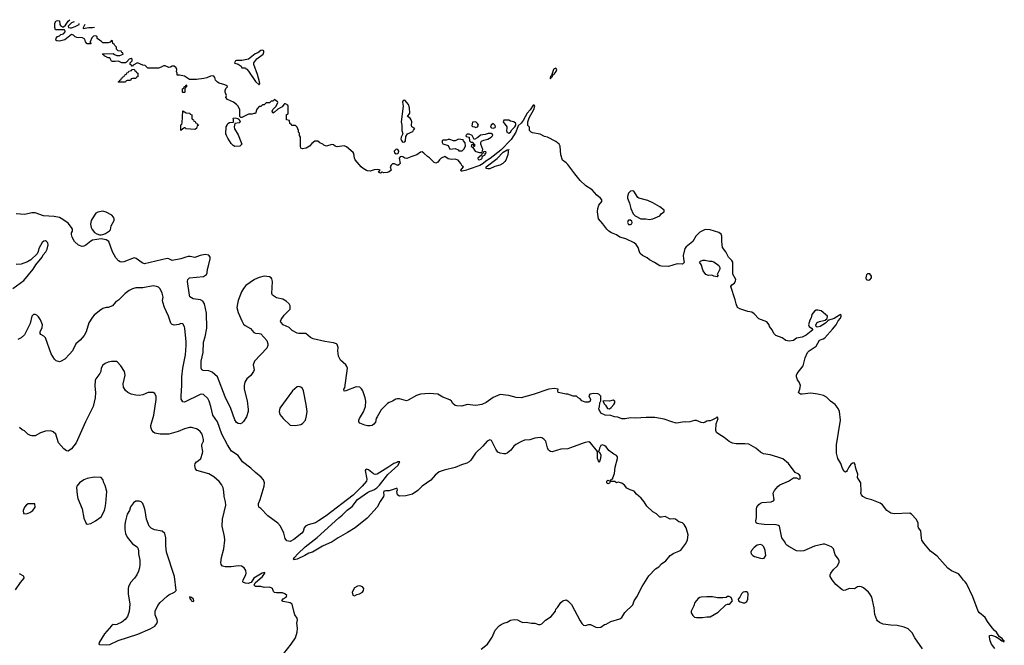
# Model space of a CAD drawing. Header units: inches. Extents: x 1678809 to 1859548, y 384609 to 522868.
# Tile 386 of 386: x 1845992 to 1857339, y 470817 to 478025. Entities that reach past the tile are written whole.
import ezdxf

# ---------------------------------------------------------------- set-up
doc = ezdxf.new("R2010")
doc.units = ezdxf.units.IN
doc.header["$MEASUREMENT"] = 0
doc.layers.add('B8447', color=7, linetype='Continuous')
doc.layers.add('B8457', color=7, linetype='Continuous')

msp = doc.modelspace()

# ---------------------------------------------------------------- linework, layer by layer
at = {"layer": 'B8447', "color": 5}
for points, elevation in [([(1850000, 476284), (1849990, 476286), (1849950, 476312), (1849927, 476330), (1849859, 476410), (1849850, 476430), (1849843, 476483), (1849835, 476495), (1849759, 476559), (1849731, 476571), (1849650, 476562), (1849629, 476570), (1849610, 476584), (1849590, 476589), (1849529, 476569), (1849498, 476578), (1849486, 476590), (1849450, 476606), (1849427, 476627), (1849393, 476627), (1849360, 476600), (1849331, 476569), (1849295, 476545), (1849250, 476538), (1849230, 476546), (1849226, 476570), (1849226, 476670), (1849218, 476690), (1849216, 476716), (1849206, 476730), (1849206, 476750), (1849190, 476786), (1849170, 476806), (1849130, 476806), (1849122, 476822), (1849106, 476830), (1849102, 476862), (1849066, 476870), (1849068, 476932), (1849082, 476938), (1849086, 476950), (1849086, 477030), (1849082, 477042), (1849056, 477056), (1849044, 477056), (1849034, 477050), (1849017, 477023), (1848965, 476995), (1848930, 476958), (1848910, 476948), (1848902, 476970), (1848909, 476991), (1848948, 477030), (1848966, 477070), (1848962, 477082), (1848950, 477086), (1848930, 477106), (1848910, 477086), (1848890, 477086), (1848872, 477068), (1848833, 477067), (1848810, 477046), (1848790, 477046), (1848770, 477026), (1848750, 477026), (1848724, 476996), (1848710, 476946), (1848690, 476946), (1848670, 476938), (1848630, 476938), (1848550, 476898), (1848540, 476900), (1848528, 476908), (1848528, 476988), (1848509, 477030), (1848490, 477049), (1848454, 477074), (1848386, 477106), (1848369, 477130), (1848375, 477150), (1848358, 477190), (1848358, 477210), (1848367, 477233), (1848386, 477250), (1848382, 477262), (1848356, 477276), (1848290, 477293), (1848270, 477305), (1848250, 477330), (1848240, 477360), (1848230, 477373), (1848210, 477377), (1848190, 477375), (1848150, 477355), (1848114, 477346), (1848030, 477335), (1847950, 477338), (1847890, 477375), (1847832, 477388), (1847807, 477387), (1847806, 477410), (1847798, 477430), (1847802, 477450), (1847795, 477470), (1847770, 477489), (1847750, 477489), (1847730, 477478), (1847710, 477475), (1847670, 477495), (1847650, 477493), (1847622, 477478), (1847590, 477468), (1847470, 477466), (1847439, 477499), (1847410, 477502), (1847350, 477528), (1847298, 477502), (1847290, 477486), (1847282, 477502), (1847266, 477510), (1847266, 477530), (1847286, 477550), (1847286, 477570), (1847278, 477578), (1847254, 477570), (1847224, 477536), (1847210, 477528), (1847170, 477529), (1847130, 477549), (1847090, 477542), (1847063, 477543), (1847049, 477549), (1847030, 477586), (1847010, 477586), (1846966, 477610), (1846962, 477622), (1846950, 477626), (1846947, 477633), (1847070, 477634), (1847084, 477624), (1847113, 477613), (1847147, 477613), (1847186, 477630), (1847182, 477642), (1847167, 477647), (1847162, 477662), (1847128, 477668), (1847107, 477687), (1847106, 477710), (1847087, 477727), (1847082, 477742), (1847066, 477750), (1847062, 477782), (1847050, 477786), (1847033, 477767), (1847010, 477758), (1846950, 477758), (1846935, 477775), (1846910, 477788), (1846886, 477810), (1846886, 477830), (1846870, 477838), (1846844, 477836), (1846824, 477816), (1846802, 477770), (1846802, 477762), (1846812, 477752), (1846810, 477746), (1846770, 477748), (1846749, 477769), (1846742, 477802), (1846716, 477816), (1846650, 477822), (1846629, 477829), (1846610, 477848), (1846590, 477855), (1846510, 477794), (1846450, 477778), (1846420, 477780), (1846408, 477788), (1846410, 477814), (1846428, 477832), (1846450, 477838), (1846466, 477854), (1846496, 477864), (1846514, 477886), (1846515, 477895), (1846507, 477907), (1846406, 477910), (1846395, 477935), (1846395, 477985), (1846410, 478011), (1846430, 478016), (1846450, 478012), (1846455, 477970), (1846461, 477960), (1846484, 477944), (1846498, 477942), (1846519, 477961), (1846549, 478010), (1846569, 478025)], 280), ([(1846621, 477999), (1846590, 477989), (1846552, 477950), (1846554, 477934), (1846572, 477932), (1846590, 477931), (1846630, 477947), (1846678, 477970), (1846678, 477982)], 280), ([(1846741, 477969), (1846722, 477930), (1846725, 477925), (1846790, 477936), (1846830, 477935), (1846855, 477940)], 280), ([(1850000, 473346), (1849970, 473354), (1849910, 473378), (1849902, 473390), (1849902, 473410), (1849909, 473430), (1849954, 473506), (1849976, 473570), (1849982, 473630), (1849974, 473670), (1849946, 473750), (1849930, 473774), (1849910, 473790), (1849870, 473795), (1849750, 473748), (1849730, 473746), (1849729, 473770), (1849738, 473782), (1849769, 474009), (1849762, 474030), (1849749, 474050), (1849690, 474104), (1849667, 474147), (1849659, 474210), (1849663, 474250), (1849650, 474282), (1849642, 474290), (1849610, 474302), (1849510, 474317), (1849375, 474350), (1849345, 474365), (1849290, 474409), (1849210, 474409), (1849190, 474415), (1849130, 474445), (1849097, 474477), (1849029, 474510), (1849002, 474542), (1848999, 474550), (1849004, 474570), (1849038, 474622), (1849108, 474690), (1849108, 474730), (1849098, 474750), (1849063, 474783), (1849025, 474805), (1848950, 474822), (1848906, 474850), (1848898, 474870), (1848905, 475010), (1848898, 475038), (1848890, 475052), (1848870, 475063), (1848810, 475070), (1848750, 475056), (1848696, 475030), (1848597, 474963), (1848570, 474930), (1848549, 474890), (1848510, 474789), (1848500, 474750), (1848496, 474710), (1848509, 474650), (1848550, 474554), (1848570, 474519), (1848590, 474500), (1848650, 474468), (1848690, 474422), (1848710, 474414), (1848750, 474411), (1848770, 474404), (1848841, 474330), (1848851, 474290), (1848851, 474270), (1848839, 474241), (1848699, 474090), (1848682, 474050), (1848693, 473990), (1848686, 473970), (1848655, 473925), (1848610, 473889), (1848586, 473850), (1848578, 473810), (1848579, 473770), (1848615, 473635), (1848626, 473534), (1848624, 473510), (1848605, 473450), (1848570, 473396), (1848550, 473378), (1848531, 473370), (1848510, 473371), (1848490, 473385), (1848470, 473416), (1848426, 473546), (1848359, 473679), (1848271, 473910), (1848210, 473966), (1848170, 473980), (1848105, 473985), (1848092, 473992), (1848084, 474010), (1848083, 474090), (1848105, 474190), (1848111, 474310), (1848128, 474370), (1848147, 474470), (1848144, 474644), (1848120, 474750), (1848103, 474783), (1848076, 474796), (1847990, 474811), (1847970, 474820), (1847954, 474834), (1847947, 474850), (1847925, 475010), (1847930, 475031), (1847950, 475051), (1848110, 475068), (1848143, 475090), (1848153, 475110), (1848156, 475150), (1848169, 475190), (1848185, 475270), (1848185, 475290), (1848170, 475312), (1848130, 475321), (1848070, 475309), (1848010, 475287), (1847957, 475297), (1847935, 475295), (1847906, 475290), (1847850, 475270), (1847750, 475250), (1847710, 475269), (1847690, 475272), (1847430, 475212), (1847403, 475223), (1847335, 475275), (1847310, 475283), (1847190, 475234), (1847170, 475230), (1847150, 475234), (1847130, 475246), (1847101, 475281), (1847061, 475350), (1847017, 475470), (1846990, 475489), (1846930, 475499), (1846830, 475484), (1846810, 475475), (1846753, 475427), (1846730, 475415), (1846710, 475412), (1846670, 475428), (1846625, 475470), (1846598, 475518), (1846588, 475550), (1846590, 475570), (1846599, 475590), (1846602, 475610), (1846590, 475630), (1846550, 475679), (1846490, 475724), (1846450, 475745), (1846390, 475757), (1846267, 475767), (1846170, 475800), (1846130, 475800), (1846050, 475782), (1845950, 475790)], 320), ([(1845912, 474928), (1846040, 475020), (1846147, 475150), (1846179, 475201), (1846249, 475290), (1846263, 475317), (1846292, 475350), (1846310, 475381), (1846319, 475430), (1846315, 475455), (1846302, 475470), (1846290, 475476), (1846270, 475475), (1846250, 475457), (1846214, 475390), (1846206, 475354), (1846193, 475327), (1846120, 475260), (1846083, 475237), (1846010, 475208), (1845950, 475204)], 340), ([(1850000, 472842), (1849990, 472847), (1849979, 472841), (1849972, 472830), (1849992, 472730), (1849988, 472710), (1849939, 472650), (1849833, 472547), (1849525, 472310), (1849434, 472250), (1849399, 472230), (1849316, 472204), (1849286, 472190), (1849271, 472170), (1849257, 472130), (1849244, 472110), (1849150, 472035), (1849110, 472014), (1849070, 472022), (1849050, 472048), (1849037, 472110), (1848999, 472190), (1848965, 472225), (1848850, 472310), (1848770, 472395), (1848748, 472410), (1848742, 472430), (1848744, 472450), (1848763, 472497), (1848811, 472650), (1848813, 472690), (1848803, 472723), (1848776, 472756), (1848710, 472807), (1848657, 472857), (1848559, 472930), (1848510, 473004), (1848432, 473052), (1848385, 473125), (1848321, 473250), (1848273, 473390), (1848218, 473470), (1848196, 473570), (1848176, 473630), (1848159, 473659), (1848110, 473705), (1848090, 473710), (1848070, 473705), (1847890, 473617), (1847870, 473624), (1847860, 473640), (1847854, 473654), (1847851, 473690), (1847861, 473810), (1847862, 473910), (1847872, 474010), (1847904, 474164), (1847912, 474270), (1847912, 474312), (1847895, 474470), (1847890, 474488), (1847870, 474522), (1847850, 474524), (1847827, 474513), (1847770, 474506), (1847750, 474513), (1847733, 474530), (1847708, 474610), (1847662, 474710), (1847641, 474770), (1847638, 474790), (1847644, 474830), (1847635, 474875), (1847610, 474925), (1847590, 474942), (1847570, 474953), (1847530, 474958), (1847410, 474936), (1847330, 474935), (1847290, 474924), (1847254, 474906), (1847209, 474871), (1847130, 474795), (1847097, 474770), (1847061, 474730), (1847010, 474709), (1846990, 474709), (1846950, 474697), (1846910, 474669), (1846850, 474621), (1846830, 474599), (1846789, 474531), (1846756, 474430), (1846733, 474387), (1846690, 474333), (1846639, 474290), (1846599, 474210), (1846570, 474174), (1846510, 474114), (1846470, 474089), (1846450, 474084), (1846410, 474095), (1846393, 474113), (1846355, 474175), (1846290, 474359), (1846270, 474379), (1846237, 474397), (1846229, 474409), (1846229, 474430), (1846250, 474478), (1846254, 474510), (1846230, 474569), (1846210, 474602), (1846190, 474622), (1846170, 474629), (1846152, 474628), (1846132, 474610), (1846114, 474526), (1846047, 474393), (1846010, 474359), (1845970, 474341)], 340), ([(1849037, 470723), (1849122, 470830), (1849170, 470904), (1849190, 470970), (1849193, 471013), (1849187, 471073), (1849192, 471112), (1849189, 471130), (1849164, 471170), (1849154, 471194), (1849133, 471290), (1849107, 471307), (1849030, 471321), (1849014, 471330), (1849030, 471351), (1849062, 471370), (1849072, 471392), (1849049, 471410), (1849021, 471421), (1848950, 471421), (1848927, 471427), (1848917, 471437), (1848907, 471470), (1848890, 471480), (1848866, 471486), (1848810, 471483), (1848770, 471495), (1848710, 471495), (1848695, 471510), (1848705, 471535), (1848790, 471610), (1848818, 471650), (1848816, 471656), (1848786, 471650), (1848689, 471590), (1848658, 471542), (1848645, 471535), (1848630, 471530), (1848594, 471534), (1848570, 471542), (1848563, 471550), (1848566, 471570), (1848597, 471630), (1848602, 471650), (1848598, 471678), (1848578, 471710), (1848547, 471727), (1848510, 471733), (1848430, 471721), (1848360, 471720), (1848328, 471728), (1848312, 471750), (1848310, 471770), (1848317, 471830), (1848343, 471930), (1848357, 472030), (1848352, 472070), (1848324, 472190), (1848328, 472270), (1848366, 472430), (1848363, 472470), (1848350, 472530), (1848346, 472590), (1848337, 472630), (1848318, 472670), (1848290, 472703), (1848230, 472760), (1848170, 472792), (1848035, 472830), (1848019, 472850), (1848009, 472890), (1848013, 472910), (1848029, 472930), (1848050, 472941), (1848078, 472970), (1848098, 473030), (1848101, 473050), (1848090, 473110), (1848092, 473130), (1848109, 473170), (1848110, 473190), (1848093, 473250), (1848070, 473282), (1848050, 473301), (1848030, 473312), (1847970, 473327), (1847950, 473327), (1847890, 473312), (1847818, 473282), (1847710, 473250), (1847610, 473249), (1847550, 473261), (1847532, 473272), (1847516, 473296), (1847504, 473330), (1847502, 473350), (1847538, 473470), (1847564, 473650), (1847563, 473683), (1847550, 473718), (1847530, 473729), (1847471, 473729), (1847410, 473704), (1847370, 473697), (1847330, 473698), (1847275, 473710), (1847239, 473730), (1847210, 473754), (1847189, 473791), (1847185, 473830), (1847207, 473930), (1847198, 473970), (1847157, 474037), (1847119, 474079), (1847106, 474086), (1847050, 474087), (1847010, 474078), (1846977, 474064), (1846950, 474044), (1846930, 474010), (1846926, 473970), (1846917, 473950), (1846870, 473889), (1846863, 473870), (1846857, 473803), (1846865, 473730), (1846862, 473670), (1846838, 473570), (1846750, 473393), (1846641, 473150), (1846590, 473081), (1846550, 473054), (1846530, 473059), (1846502, 473082), (1846439, 473150), (1846409, 473250), (1846377, 473277), (1846350, 473289), (1846290, 473285), (1846230, 473264), (1846170, 473229), (1846131, 473229), (1846115, 473235), (1846086, 473250), (1846046, 473290), (1846020, 473300), (1845990, 473328)], 360), ([(1850000, 472286), (1849997, 472283), (1849859, 472170), (1849770, 472115), (1849663, 472057), (1849592, 472010), (1849481, 471959), (1849368, 471892), (1849323, 471877), (1849279, 471850), (1849190, 471811), (1849150, 471801), (1849148, 471810), (1849160, 471830), (1849196, 471870), (1849282, 471950), (1849420, 472060), (1849670, 472286), (1849710, 472316), (1849766, 472374), (1849822, 472418), (1849883, 472497), (1850000, 472578)], 340), ([(1845942, 471458), (1846001, 471539), (1846044, 471590), (1846039, 471610), (1846030, 471619), (1845990, 471639)], 380)]:
    msp.add_lwpolyline(points, dxfattribs=dict(at, elevation=elevation))
for points, elevation in [([(1848790, 477675), (1848770, 477672), (1848736, 477644), (1848707, 477633), (1848630, 477570), (1848550, 477554), (1848490, 477554), (1848478, 477550), (1848467, 477530), (1848470, 477525), (1848511, 477511), (1848545, 477490), (1848552, 477472), (1848594, 477470), (1848598, 477458), (1848610, 477454), (1848630, 477432), (1848710, 477312), (1848750, 477274), (1848758, 477290), (1848755, 477310), (1848732, 477392), (1848690, 477510), (1848689, 477530), (1848724, 477576), (1848796, 477630), (1848806, 477650), (1848805, 477665)], 280), ([(1847130, 477306), (1847126, 477310), (1847142, 477318), (1847146, 477330), (1847162, 477338), (1847166, 477350), (1847182, 477358), (1847187, 477373), (1847202, 477378), (1847207, 477393), (1847222, 477398), (1847227, 477413), (1847242, 477418), (1847250, 477434), (1847282, 477438), (1847287, 477453), (1847310, 477454), (1847318, 477438), (1847334, 477430), (1847338, 477418), (1847354, 477410), (1847353, 477367), (1847338, 477362), (1847330, 477346), (1847290, 477346), (1847278, 477342), (1847270, 477326), (1847230, 477326), (1847218, 477322), (1847210, 477306)], 280), ([(1847870, 477186), (1847866, 477190), (1847866, 477230), (1847882, 477238), (1847886, 477250), (1847902, 477258), (1847910, 477274), (1847914, 477270), (1847914, 477250), (1847898, 477242), (1847894, 477230), (1847894, 477190), (1847890, 477186)], 280), ([(1848010, 476762), (1847910, 476769), (1847898, 476778), (1847890, 476778), (1847872, 476768), (1847850, 476749), (1847847, 476790), (1847850, 476812), (1847859, 476821), (1847864, 476836), (1847870, 476974), (1847910, 476952), (1847954, 476950), (1847958, 476938), (1847974, 476930), (1847974, 476890), (1847978, 476878), (1847993, 476873), (1847998, 476858), (1848013, 476853), (1848018, 476838), (1848033, 476833), (1848038, 476818), (1848052, 476812), (1848050, 476806), (1848038, 476802), (1848032, 476788), (1848031, 476770)], 280), ([(1848470, 476565), (1848450, 476577), (1848430, 476598), (1848390, 476661), (1848374, 476690), (1848368, 476710), (1848373, 476790), (1848381, 476810), (1848392, 476828), (1848410, 476839), (1848455, 476845), (1848455, 476875), (1848450, 476891), (1848474, 476894), (1848505, 476885), (1848518, 476878), (1848531, 476851), (1848522, 476838), (1848471, 476829), (1848464, 476790), (1848467, 476767), (1848510, 476699), (1848545, 476610), (1848550, 476590), (1848530, 476569)], 280), ([(1846950, 475819), (1846893, 475807), (1846870, 475797), (1846825, 475730), (1846816, 475710), (1846809, 475670), (1846817, 475630), (1846827, 475607), (1846855, 475575), (1846879, 475559), (1846910, 475548), (1846930, 475545), (1846950, 475549), (1846979, 475561), (1847028, 475591), (1847037, 475603), (1847046, 475650), (1847080, 475710), (1847079, 475730), (1847071, 475750), (1847053, 475773), (1846990, 475808)], 320), ([(1849210, 473798), (1849190, 473795), (1849135, 473750), (1848988, 473550), (1848982, 473510), (1848990, 473478), (1849027, 473430), (1849110, 473355), (1849170, 473351), (1849230, 473362), (1849250, 473371), (1849284, 473410), (1849298, 473462), (1849304, 473510), (1849295, 473590), (1849263, 473750), (1849250, 473777), (1849230, 473793)], 340), ([(1846850, 472753), (1846770, 472738), (1846730, 472725), (1846682, 472690), (1846651, 472650), (1846646, 472634), (1846653, 472550), (1846663, 472510), (1846711, 472390), (1846730, 472282), (1846759, 472219), (1846770, 472211), (1846810, 472222), (1846864, 472250), (1846930, 472297), (1846968, 472370), (1846977, 472403), (1846986, 472450), (1846994, 472590), (1846977, 472657), (1846961, 472690), (1846949, 472729), (1846930, 472749)], 380), ([(1846090, 472449), (1846070, 472435), (1846047, 472410), (1846031, 472370), (1846034, 472334), (1846070, 472331), (1846110, 472346), (1846142, 472370), (1846168, 472410), (1846166, 472446)], 380), ([(1847330, 472479), (1847302, 472458), (1847270, 472414), (1847256, 472370), (1847232, 472328), (1847210, 472250), (1847202, 472210), (1847202, 472150), (1847210, 472105), (1847230, 472063), (1847290, 471987), (1847345, 471950), (1847356, 471930), (1847362, 471902), (1847361, 471870), (1847377, 471797), (1847376, 471750), (1847371, 471710), (1847359, 471670), (1847341, 471630), (1847313, 471590), (1847270, 471539), (1847244, 471490), (1847241, 471470), (1847243, 471410), (1847262, 471290), (1847254, 471206), (1847235, 471150), (1847207, 471113), (1847170, 471084), (1847110, 471056), (1847090, 471053), (1847070, 471058), (1847050, 471042), (1846970, 470949), (1846906, 470850), (1846905, 470830), (1846910, 470827), (1846990, 470822), (1847030, 470826), (1847128, 470872), (1847353, 470947), (1847495, 471005), (1847550, 471038), (1847573, 471067), (1847578, 471090), (1847576, 471110), (1847554, 471170), (1847554, 471210), (1847584, 471276), (1847609, 471311), (1847690, 471382), (1847710, 471398), (1847774, 471430), (1847795, 471450), (1847774, 471610), (1847685, 471890), (1847675, 471965), (1847677, 472057), (1847664, 472104), (1847632, 472132), (1847547, 472147), (1847508, 472168), (1847485, 472190), (1847452, 472272), (1847438, 472370), (1847427, 472410), (1847409, 472450), (1847390, 472470), (1847370, 472477)], 380), ([(1849910, 471504), (1849883, 471497), (1849850, 471478), (1849825, 471430), (1849830, 471394), (1849850, 471386), (1849878, 471402), (1849908, 471410), (1849941, 471430), (1849953, 471450), (1849956, 471470), (1849942, 471490)], 360), ([(1847950, 471374), (1847955, 471350), (1847964, 471344), (1847969, 471330), (1847990, 471321), (1847999, 471330), (1847993, 471350), (1847970, 471369)], 380)]:
    msp.add_lwpolyline(points, close=True, dxfattribs=dict(at, elevation=elevation))
at = {"layer": 'B8457', "color": 5}
for points, elevation in [([(1852170, 477466), (1852150, 477458), (1852144, 477450), (1852119, 477381), (1852108, 477370), (1852105, 477350), (1852110, 477345), (1852118, 477362), (1852130, 477366), (1852144, 477396), (1852150, 477398), (1852174, 477430), (1852182, 477450)], 280), ([(1850430, 477097), (1850410, 477094), (1850404, 477076), (1850411, 477030), (1850388, 476848), (1850394, 476810), (1850396, 476750), (1850406, 476710), (1850387, 476673), (1850384, 476650), (1850390, 476632), (1850401, 476621), (1850410, 476616), (1850430, 476618), (1850439, 476630), (1850441, 476679), (1850462, 476710), (1850522, 476738), (1850530, 476754), (1850546, 476770), (1850510, 476789), (1850506, 476810), (1850510, 476850), (1850504, 476870), (1850490, 476889), (1850461, 476910), (1850489, 476950), (1850483, 477010), (1850473, 477050)], 280), ([(1851250, 476848), (1851210, 476846), (1851204, 476804), (1851213, 476793), (1851232, 476792), (1851250, 476782), (1851266, 476790), (1851276, 476804), (1851278, 476810), (1851268, 476830)], 280), ([(1851630, 476868), (1851573, 476867), (1851565, 476850), (1851605, 476790), (1851606, 476770), (1851601, 476750), (1851605, 476730), (1851630, 476717), (1851649, 476730), (1851663, 476757), (1851698, 476790), (1851708, 476810), (1851708, 476830), (1851686, 476850), (1851650, 476858)], 280), ([(1851450, 476828), (1851425, 476810), (1851418, 476790), (1851430, 476781), (1851450, 476776), (1851470, 476785), (1851474, 476790), (1851470, 476806)], 280), ([(1851050, 476648), (1851012, 476628), (1850990, 476628), (1850950, 476646), (1850930, 476646), (1850910, 476638), (1850870, 476638), (1850862, 476630), (1850862, 476610), (1850870, 476594), (1850930, 476574), (1850950, 476534), (1851010, 476542), (1851044, 476524), (1851053, 476513), (1851090, 476514), (1851110, 476534), (1851128, 476570), (1851127, 476607), (1851106, 476630), (1851102, 476642)], 280), ([(1851430, 476715), (1851390, 476715), (1851357, 476703), (1851304, 476696), (1851270, 476668), (1851230, 476646), (1851206, 476690), (1851170, 476706), (1851150, 476706), (1851134, 476690), (1851138, 476678), (1851173, 476673), (1851174, 476630), (1851190, 476614), (1851213, 476613), (1851218, 476598), (1851234, 476590), (1851234, 476570), (1851230, 476566), (1851226, 476566), (1851222, 476582), (1851210, 476586), (1851198, 476582), (1851194, 476570), (1851214, 476554), (1851242, 476510), (1851250, 476505), (1851290, 476494), (1851310, 476494), (1851322, 476498), (1851328, 476530), (1851306, 476590), (1851306, 476610), (1851315, 476625), (1851342, 476638), (1851386, 476650), (1851426, 476670), (1851446, 476690), (1851438, 476710)], 280), ([(1850330, 476534), (1850308, 476512), (1850311, 476490), (1850330, 476481), (1850350, 476483), (1850359, 476490), (1850361, 476510), (1850350, 476529)], 280), ([(1851350, 476506), (1851338, 476502), (1851333, 476487), (1851318, 476482), (1851314, 476466), (1851272, 476430), (1851274, 476414), (1851290, 476412), (1851310, 476418), (1851322, 476430), (1851326, 476454), (1851355, 476470), (1851358, 476482), (1851366, 476490), (1851362, 476502)], 280), ([(1851386, 476306), (1851369, 476310), (1851369, 476330), (1851493, 476426), (1851562, 476498), (1851610, 476527), (1851616, 476524), (1851631, 476531), (1851622, 476518), (1851623, 476503), (1851616, 476470), (1851594, 476406), (1851584, 476390), (1851561, 476370), (1851526, 476350), (1851466, 476334), (1851410, 476308)], 280), ([(1853050, 476055), (1853030, 476048), (1853010, 476026), (1852996, 475990), (1852996, 475970), (1853021, 475910), (1853036, 475850), (1853062, 475790), (1853086, 475766), (1853150, 475732), (1853209, 475731), (1853250, 475724), (1853270, 475727), (1853290, 475731), (1853370, 475765), (1853390, 475792), (1853418, 475810), (1853418, 475830), (1853369, 475870), (1853290, 475916), (1853230, 475941), (1853128, 475970), (1853117, 475977), (1853070, 476048)], 280), ([(1853030, 475717), (1853010, 475717), (1853003, 475710), (1852997, 475690), (1853010, 475667), (1853030, 475664), (1853045, 475675), (1853049, 475690), (1853045, 475705)], 280), ([(1854030, 475062), (1853990, 475069), (1853970, 475082), (1853930, 475078), (1853901, 475090), (1853869, 475130), (1853845, 475205), (1853828, 475230), (1853836, 475244), (1853865, 475255), (1853890, 475256), (1853943, 475243), (1853970, 475243), (1853990, 475237), (1854050, 475193), (1854060, 475170), (1854062, 475150), (1854031, 475090), (1854042, 475070)], 280), ([(1855790, 475098), (1855764, 475096), (1855753, 475087), (1855748, 475072), (1855743, 475050), (1855748, 475030), (1855770, 475025), (1855790, 475028), (1855808, 475050), (1855810, 475070)], 280), ([(1852830, 473641), (1852789, 473629), (1852730, 473635), (1852714, 473630), (1852730, 473594), (1852744, 473584), (1852765, 473545), (1852790, 473542), (1852810, 473556), (1852839, 473590), (1852849, 473610), (1852849, 473630)], 320), ([(1854530, 471978), (1854490, 471972), (1854455, 471945), (1854426, 471910), (1854418, 471890), (1854422, 471870), (1854442, 471850), (1854461, 471841), (1854530, 471821), (1854550, 471818), (1854570, 471822), (1854589, 471850), (1854583, 471910), (1854569, 471950), (1854550, 471972)], 340), ([(1854370, 471435), (1854350, 471435), (1854330, 471428), (1854312, 471410), (1854292, 471370), (1854272, 471350), (1854274, 471330), (1854297, 471317), (1854330, 471306), (1854350, 471306), (1854370, 471322), (1854382, 471350), (1854388, 471410), (1854378, 471430)], 340), ([(1854170, 471378), (1854150, 471378), (1854132, 471368), (1854096, 471364), (1854035, 471365), (1853975, 471375), (1853910, 471376), (1853847, 471373), (1853831, 471369), (1853810, 471355), (1853771, 471310), (1853761, 471270), (1853731, 471210), (1853731, 471190), (1853750, 471162), (1853770, 471142), (1853790, 471138), (1853862, 471138), (1853910, 471147), (1853950, 471147), (1854041, 471199), (1854130, 471282), (1854150, 471292), (1854170, 471292), (1854180, 471300), (1854206, 471330), (1854190, 471366)], 340)]:
    msp.add_lwpolyline(points, close=True, dxfattribs=dict(at, elevation=elevation))
for points, elevation in [([(1857230, 470781), (1857190, 470830), (1857175, 470870), (1857167, 470910), (1857170, 470930), (1857190, 470932), (1857238, 470918), (1857276, 470896), (1857310, 470869), (1857324, 470864), (1857330, 470856), (1857339, 470861), (1857338, 470870), (1857320, 470880), (1857318, 470890), (1857280, 470920), (1857251, 470970), (1857227, 470987), (1857198, 471018), (1857147, 471090), (1857119, 471139), (1857053, 471190), (1857039, 471210), (1856977, 471377), (1856904, 471530), (1856890, 471549), (1856868, 471569), (1856835, 471615), (1856810, 471641), (1856730, 471676), (1856690, 471706), (1856564, 471844), (1856490, 471902), (1856410, 471993), (1856390, 472028), (1856384, 472050), (1856377, 472137), (1856352, 472172), (1856347, 472190), (1856347, 472230), (1856325, 472270), (1856270, 472329), (1856250, 472341), (1856070, 472332), (1856030, 472341), (1855987, 472370), (1855935, 472435), (1855910, 472454), (1855814, 472494), (1855750, 472508), (1855710, 472533), (1855693, 472550), (1855685, 472570), (1855689, 472590), (1855686, 472690), (1855657, 472730), (1855649, 472750), (1855653, 472790), (1855635, 472830), (1855624, 472870), (1855622, 472902), (1855610, 472918), (1855590, 472917), (1855570, 472899), (1855549, 472871), (1855530, 472830), (1855520, 472820), (1855510, 472813), (1855490, 472823), (1855470, 472865), (1855456, 472910), (1855421, 472970), (1855404, 473030), (1855406, 473126), (1855451, 473410), (1855439, 473510), (1855424, 473544), (1855391, 473591), (1855337, 473630), (1855290, 473677), (1855257, 473696), (1855190, 473712), (1855110, 473722), (1855010, 473710), (1854990, 473710), (1854977, 473717), (1854967, 473730), (1854982, 473770), (1854989, 473810), (1854975, 473850), (1854956, 473876), (1854944, 473910), (1854944, 473930), (1854953, 473950), (1855021, 474039), (1855044, 474130), (1855073, 474190), (1855090, 474210), (1855170, 474264), (1855210, 474332), (1855250, 474347), (1855270, 474360), (1855360, 474460), (1855400, 474510), (1855424, 474556), (1855453, 474587), (1855461, 474610), (1855459, 474619), (1855450, 474629), (1855441, 474619), (1855379, 474581), (1855316, 474564), (1855304, 474556), (1855280, 474530), (1855219, 474490), (1855182, 474482), (1855171, 474491), (1855169, 474510), (1855184, 474536), (1855210, 474549), (1855276, 474564), (1855299, 474581), (1855302, 474610), (1855230, 474669), (1855190, 474678), (1855170, 474678), (1855152, 474668), (1855121, 474630), (1855113, 474590), (1855098, 474562), (1855084, 474510), (1855090, 474490), (1855118, 474470), (1855133, 474450), (1855054, 474390), (1855010, 474368), (1854945, 474355), (1854910, 474329), (1854861, 474321), (1854822, 474330), (1854779, 474359), (1854705, 474385), (1854682, 474410), (1854664, 474450), (1854635, 474490), (1854629, 474510), (1854603, 474543), (1854510, 474580), (1854457, 474637), (1854430, 474657), (1854385, 474665), (1854290, 474692), (1854265, 474710), (1854248, 474750), (1854237, 474797), (1854189, 474950), (1854198, 474970), (1854229, 474991), (1854243, 475017), (1854244, 475030), (1854212, 475092), (1854210, 475230), (1854199, 475250), (1854161, 475290), (1854130, 475350), (1854090, 475402), (1854082, 475470), (1854083, 475530), (1854076, 475556), (1854050, 475573), (1853950, 475604), (1853890, 475609), (1853830, 475577), (1853786, 475530), (1853751, 475470), (1853671, 475409), (1853659, 475390), (1853639, 475310), (1853641, 475270), (1853651, 475229), (1853632, 475210), (1853570, 475212), (1853470, 475181), (1853390, 475185), (1853369, 475190), (1853309, 475229), (1853250, 475259), (1853222, 475282), (1853170, 475309), (1853144, 475330), (1853134, 475350), (1853120, 475400), (1853096, 475436), (1853073, 475453), (1852979, 475499), (1852910, 475519), (1852868, 475548), (1852814, 475570), (1852783, 475590), (1852758, 475610), (1852713, 475673), (1852662, 475730), (1852649, 475810), (1852653, 475850), (1852665, 475890), (1852699, 475930), (1852701, 475950), (1852686, 475970), (1852643, 476003), (1852590, 476065), (1852518, 476110), (1852451, 476171), (1852388, 476248), (1852310, 476356), (1852290, 476376), (1852247, 476407), (1852228, 476468), (1852219, 476570), (1852210, 476591), (1852170, 476622), (1852075, 476670), (1852039, 476679), (1851990, 476705), (1851903, 476723), (1851888, 476730), (1851868, 476750), (1851867, 476787), (1851848, 476808), (1851849, 476850), (1851864, 476896), (1851916, 476990), (1851929, 477030), (1851919, 477039), (1851910, 477039), (1851875, 476985), (1851842, 476950), (1851795, 476865), (1851770, 476834), (1851737, 476803), (1851711, 476730), (1851655, 476645), (1851538, 476522), (1851414, 476426), (1851365, 476395), (1851333, 476367), (1851294, 476346), (1851160, 476300), (1851142, 476290), (1851090, 476279), (1851081, 476281), (1851075, 476290), (1851106, 476330), (1851098, 476338), (1851090, 476338), (1851075, 476370), (1851046, 476406), (1851010, 476419), (1850970, 476416), (1850930, 476423), (1850890, 476449), (1850850, 476429), (1850828, 476412), (1850810, 476384), (1850786, 476374), (1850770, 476378), (1850714, 476434), (1850690, 476450), (1850650, 476489), (1850630, 476501), (1850610, 476499), (1850570, 476467), (1850510, 476450), (1850455, 476425), (1850430, 476429), (1850406, 476446), (1850390, 476449), (1850376, 476444), (1850366, 476430), (1850375, 476370), (1850364, 476356), (1850350, 476347), (1850310, 476364), (1850290, 476363), (1850271, 476350), (1850261, 476330), (1850271, 476290), (1850250, 476274), (1850226, 476266), (1850190, 476262), (1850170, 476268), (1850150, 476258), (1850126, 476270), (1850146, 476290), (1850134, 476294), (1850110, 476299), (1850077, 476297), (1850030, 476279), (1850000, 476284)], 280), ([(1856396, 470776), (1856310, 470904), (1856279, 470959), (1856230, 471006), (1856185, 471025), (1856105, 471045), (1856030, 471050), (1855942, 471062), (1855901, 471081), (1855879, 471099), (1855869, 471110), (1855847, 471173), (1855838, 471250), (1855811, 471371), (1855791, 471411), (1855776, 471430), (1855718, 471478), (1855692, 471492), (1855670, 471496), (1855649, 471491), (1855612, 471468), (1855550, 471472), (1855510, 471452), (1855489, 471449), (1855470, 471456), (1855397, 471517), (1855354, 471570), (1855334, 471610), (1855334, 471630), (1855341, 471650), (1855369, 471691), (1855413, 471730), (1855435, 471770), (1855436, 471790), (1855429, 471810), (1855390, 471858), (1855369, 471930), (1855360, 471940), (1855349, 471950), (1855270, 471983), (1855250, 471983), (1855150, 471959), (1855030, 471904), (1854990, 471901), (1854946, 471906), (1854855, 471955), (1854831, 471970), (1854822, 471982), (1854808, 472010), (1854775, 472055), (1854750, 472189), (1854738, 472198), (1854710, 472205), (1854570, 472208), (1854510, 472215), (1854490, 472220), (1854479, 472230), (1854476, 472250), (1854483, 472290), (1854482, 472390), (1854488, 472410), (1854510, 472439), (1854530, 472455), (1854550, 472462), (1854651, 472469), (1854679, 472481), (1854686, 472494), (1854677, 472570), (1854690, 472600), (1854730, 472648), (1854754, 472666), (1854854, 472710), (1854910, 472748), (1854945, 472745), (1854970, 472732), (1854986, 472734), (1854988, 472770), (1854970, 472788), (1854930, 472808), (1854854, 472910), (1854785, 472965), (1854730, 472986), (1854642, 473010), (1854563, 473023), (1854530, 473042), (1854477, 473090), (1854394, 473134), (1854350, 473139), (1854250, 473138), (1854206, 473146), (1854167, 473167), (1854110, 473213), (1854050, 473250), (1854024, 473270), (1854013, 473293), (1854017, 473370), (1854041, 473430), (1854030, 473449), (1854021, 473439), (1853970, 473410), (1853950, 473402), (1853930, 473404), (1853910, 473399), (1853890, 473387), (1853870, 473382), (1853844, 473384), (1853790, 473406), (1853770, 473406), (1853714, 473390), (1853670, 473388), (1853650, 473393), (1853590, 473379), (1853558, 473378), (1853509, 473390), (1853421, 473421), (1853310, 473440), (1853210, 473441), (1853090, 473434), (1853030, 473438), (1852970, 473427), (1852930, 473427), (1852885, 473445), (1852848, 473450), (1852804, 473464), (1852738, 473470), (1852689, 473490), (1852679, 473519), (1852669, 473530), (1852666, 473550), (1852675, 473565), (1852678, 473610), (1852688, 473632), (1852688, 473688), (1852668, 473710), (1852656, 473716), (1852610, 473717), (1852562, 473710), (1852552, 473690), (1852571, 473650), (1852565, 473630), (1852550, 473619), (1852510, 473619), (1852470, 473635), (1852450, 473658), (1852428, 473670), (1852410, 473688), (1852370, 473689), (1852309, 473709), (1852290, 473709), (1852198, 473730), (1852194, 473750), (1852198, 473770), (1852156, 473776), (1852090, 473770), (1851910, 473705), (1851770, 473668), (1851713, 473673), (1851630, 473697), (1851530, 473707), (1851450, 473671), (1851367, 473614), (1851316, 473590), (1851250, 473581), (1851150, 473590), (1851086, 473574), (1851030, 473575), (1851010, 473579), (1850982, 473602), (1850969, 473629), (1850950, 473645), (1850870, 473678), (1850811, 473711), (1850710, 473719), (1850610, 473712), (1850564, 473696), (1850470, 473641), (1850450, 473635), (1850370, 473655), (1850345, 473655), (1850328, 473652), (1850290, 473629), (1850250, 473615), (1850230, 473602), (1850159, 473530), (1850111, 473450), (1850101, 473430), (1850091, 473389), (1850074, 473366), (1850052, 473350), (1850030, 473345), (1850010, 473344), (1850000, 473346)], 320), ([(1851310, 470772), (1851382, 470830), (1851435, 470910), (1851470, 470992), (1851518, 471042), (1851542, 471058), (1851570, 471071), (1851610, 471082), (1851650, 471105), (1851690, 471116), (1851730, 471111), (1851762, 471090), (1851790, 471081), (1851830, 471085), (1851890, 471071), (1851930, 471071), (1851970, 471058), (1851990, 471058), (1852010, 471065), (1852050, 471105), (1852115, 471150), (1852166, 471210), (1852170, 471234), (1852190, 471252), (1852229, 471311), (1852250, 471331), (1852290, 471342), (1852310, 471331), (1852350, 471287), (1852450, 471100), (1852470, 471068), (1852490, 471051), (1852510, 471047), (1852550, 471057), (1852570, 471057), (1852630, 471027), (1852650, 471024), (1852690, 471027), (1852730, 471058), (1852750, 471062), (1852806, 471090), (1852910, 471123), (1852930, 471136), (1852964, 471196), (1853058, 471282), (1853074, 471330), (1853106, 471374), (1853166, 471494), (1853244, 471616), (1853320, 471700), (1853357, 471723), (1853390, 471755), (1853439, 471790), (1853489, 471850), (1853530, 471877), (1853590, 471901), (1853610, 471915), (1853670, 471991), (1853689, 472031), (1853694, 472090), (1853673, 472170), (1853650, 472209), (1853630, 472229), (1853590, 472239), (1853548, 472270), (1853530, 472275), (1853490, 472269), (1853430, 472301), (1853390, 472293), (1853370, 472294), (1853360, 472300), (1853330, 472333), (1853290, 472354), (1853221, 472421), (1853189, 472470), (1853153, 472513), (1853099, 472559), (1853073, 472593), (1853027, 472607), (1852990, 472629), (1852961, 472661), (1852930, 472684), (1852890, 472695), (1852869, 472689), (1852850, 472706), (1852810, 472706), (1852798, 472702), (1852790, 472686), (1852770, 472678), (1852758, 472690), (1852758, 472710), (1852770, 472718), (1852790, 472712), (1852806, 472714), (1852810, 472732), (1852826, 472734), (1852826, 472746), (1852845, 472795), (1852854, 472870), (1852882, 472970), (1852883, 472990), (1852870, 473003), (1852839, 473019), (1852781, 473061), (1852750, 473104), (1852735, 473115), (1852710, 473125), (1852690, 473121), (1852673, 473090), (1852666, 473054), (1852654, 473050), (1852670, 473047), (1852688, 473010), (1852686, 472970), (1852670, 472922), (1852650, 472969), (1852650, 473050), (1852570, 473151), (1852550, 473163), (1852510, 473154), (1852330, 473087), (1852310, 473082), (1852230, 473078), (1852130, 473045), (1852109, 473049), (1852087, 473067), (1852074, 473094), (1852054, 473170), (1852034, 473194), (1852010, 473207), (1851990, 473210), (1851930, 473204), (1851870, 473186), (1851810, 473180), (1851774, 473166), (1851710, 473129), (1851687, 473110), (1851653, 473067), (1851611, 473030), (1851590, 473024), (1851570, 473024), (1851529, 473029), (1851504, 473044), (1851478, 473078), (1851430, 473175), (1851410, 473184), (1851381, 473170), (1851331, 473110), (1851244, 473030), (1851191, 472949), (1851171, 472930), (1851145, 472915), (1851083, 472897), (1851010, 472864), (1850885, 472835), (1850826, 472814), (1850781, 472779), (1850730, 472721), (1850629, 472651), (1850579, 472601), (1850520, 472560), (1850441, 472539), (1850370, 472537), (1850360, 472540), (1850345, 472550), (1850340, 472590), (1850345, 472610), (1850342, 472622), (1850330, 472625), (1850250, 472595), (1850210, 472598), (1850190, 472594), (1850186, 472574), (1850190, 472550), (1850184, 472530), (1850146, 472474), (1850112, 472408), (1850000, 472286)], 340), ([(1850000, 472578), (1850010, 472585), (1850073, 472607), (1850106, 472630), (1850138, 472662), (1850236, 472785), (1850275, 472825), (1850351, 472890), (1850373, 472930), (1850350, 472932), (1850338, 472922), (1850302, 472910), (1850236, 472864), (1850110, 472790), (1850090, 472786), (1850070, 472791), (1850010, 472837), (1850000, 472842)], 340)]:
    msp.add_lwpolyline(points, dxfattribs=dict(at, elevation=elevation))

doc.saveas('drawing.dxf')
